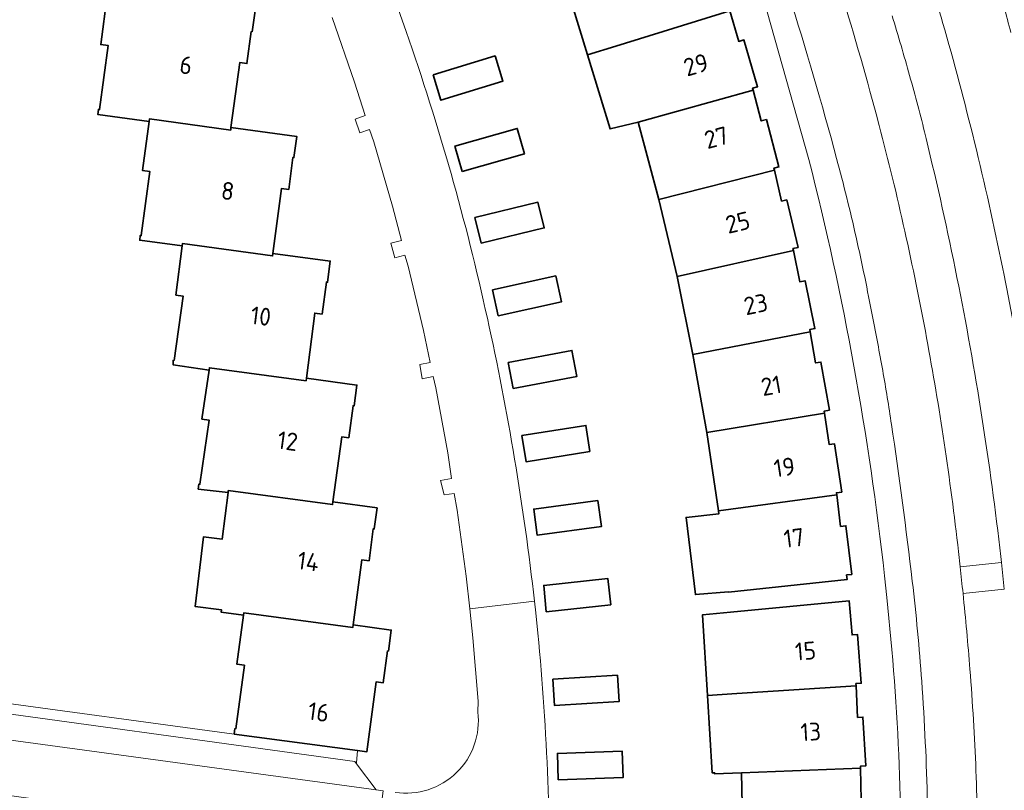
# Model space of a CAD drawing. Extents: x 150256 to 156914, y 461459 to 469481.
# Tile 590 of 656: x 154644 to 154719, y 468052 to 468110. Entities that reach past the tile are written whole.
import ezdxf
from ezdxf.enums import TextEntityAlignment as Align

# ---------------------------------------------------------------- set-up
doc = ezdxf.new("R2010")
doc.units = 0
doc.header["$LTSCALE"] = 0.75
for name, color, linetype, lineweight in [('B-RO-OG-BEBOUWING-GV', 6, 'CONTINUOUS', 35), ('B-RO-OG-BEBOUWING-T18', 1, 'CONTINUOUS', 18), ('B-RO-OG-TERREIN_CULTUURSCHEIDING-GV', 251, 'CONTINUOUS', 18), ('B-RO-VH-VERHARDING_BETON-GV', 251, 'CONTINUOUS', 18), ('B-RO-VH-VERHARDING_BETONSTRAATSTEEN-GV', 251, 'CONTINUOUS', 18), ('B-RO-VH-VERHARDING_TEGEL-GV', 251, 'CONTINUOUS', 18)]:
    doc.layers.add(name, color=color, linetype=linetype, lineweight=lineweight)
doc.styles.add('NLCS-ISO-M200-T18', font='NLCS-ISO.ttf', dxfattribs={"height": 360})

msp = doc.modelspace()

# ---------------------------------------------------------------- linework, layer by layer
at = {"layer": 'B-RO-OG-BEBOUWING-GV'}
for points in [[(154687.193, 468107.508), (154689.317, 468108.166), (154697.927, 468110.835), (154697.881, 468110.991), (154698.26, 468111.113), (154697.123, 468114.62), (154696.743, 468114.496), (154695.935, 468116.955), (154687.423, 468114.051), (154687.473, 468113.896), (154685.46, 468113.216)], [(154687.193, 468107.508), (154689.317, 468108.166), (154697.927, 468110.835), (154697.881, 468110.991), (154698.26, 468111.113), (154697.123, 468114.62), (154696.743, 468114.496), (154695.935, 468116.955), (154687.423, 468114.051), (154687.473, 468113.896), (154685.46, 468113.216)], [(154654.079, 468102.488), (154654.105, 468102.675), (154660.241, 468101.839), (154660.265, 468102.018), (154660.929, 468106.935), (154661.471, 468106.851), (154661.791, 468109.269), (154661.87, 468109.257), (154662.087, 468110.851), (154656.465, 468111.588), (154656.444, 468111.43), (154650.945, 468112.18), (154650.921, 468112.004), (154650.426, 468108.295), (154650.991, 468108.219), (154650.339, 468103.381), (154650.259, 468103.392), (154650.206, 468103.015)], [(154654.079, 468102.488), (154654.105, 468102.675), (154660.241, 468101.839), (154660.265, 468102.018), (154660.929, 468106.935), (154661.471, 468106.851), (154661.791, 468109.269), (154661.87, 468109.257), (154662.087, 468110.851), (154656.465, 468111.588), (154656.444, 468111.43), (154650.945, 468112.18), (154650.921, 468112.004), (154650.426, 468108.295), (154650.991, 468108.219), (154650.339, 468103.381), (154650.259, 468103.392), (154650.206, 468103.015)], [(154691.025, 468102.422), (154699.696, 468104.84), (154699.654, 468104.996), (154700.036, 468105.108), (154698.997, 468108.648), (154698.613, 468108.536), (154697.927, 468110.835), (154689.317, 468108.166), (154687.193, 468107.508), (154688.89, 468101.919)], [(154691.025, 468102.422), (154699.696, 468104.84), (154699.654, 468104.996), (154700.036, 468105.108), (154698.997, 468108.648), (154698.613, 468108.536), (154697.927, 468110.835), (154689.317, 468108.166), (154687.193, 468107.508), (154688.89, 468101.919)], [(154675.533, 468105.997), (154676.118, 468104.087), (154680.798, 468105.53), (154680.209, 468107.44)], [(154675.533, 468105.997), (154676.118, 468104.087), (154680.798, 468105.53), (154680.209, 468107.44)], [(154699.696, 468104.84), (154691.025, 468102.422), (154692.568, 468096.603), (154701.297, 468098.805), (154701.261, 468098.957), (154701.645, 468099.058), (154700.699, 468102.623), (154700.313, 468102.521)], [(154699.696, 468104.84), (154691.025, 468102.422), (154692.568, 468096.603), (154701.297, 468098.805), (154701.261, 468098.957), (154701.645, 468099.058), (154700.699, 468102.623), (154700.313, 468102.521)], [(154656.581, 468093.089), (154656.603, 468093.26), (154663.405, 468092.335), (154663.428, 468092.508), (154664.08, 468097.43), (154664.624, 468097.35), (154664.936, 468099.769), (154665.015, 468099.758), (154665.232, 468101.35), (154660.265, 468102.018), (154660.241, 468101.839), (154654.105, 468102.675), (154654.079, 468102.488), (154653.572, 468098.783), (154654.127, 468098.71), (154653.494, 468093.867), (154653.415, 468093.875), (154653.377, 468093.507)], [(154656.581, 468093.089), (154656.603, 468093.26), (154663.405, 468092.335), (154663.428, 468092.508), (154664.08, 468097.43), (154664.624, 468097.35), (154664.936, 468099.769), (154665.015, 468099.758), (154665.232, 468101.35), (154660.265, 468102.018), (154660.241, 468101.839), (154654.105, 468102.675), (154654.079, 468102.488), (154653.572, 468098.783), (154654.127, 468098.71), (154653.494, 468093.867), (154653.415, 468093.875), (154653.377, 468093.507)], [(154677.712, 468098.704), (154682.425, 468100.032), (154681.884, 468101.955), (154677.17, 468100.628)], [(154677.712, 468098.704), (154682.425, 468100.032), (154681.884, 468101.955), (154677.17, 468100.628)], [(154693.957, 468090.767), (154702.733, 468092.726), (154702.701, 468092.881), (154703.088, 468092.974), (154702.236, 468096.562), (154701.847, 468096.469), (154701.297, 468098.805), (154692.568, 468096.603)], [(154693.957, 468090.767), (154702.733, 468092.726), (154702.701, 468092.881), (154703.088, 468092.974), (154702.236, 468096.562), (154701.847, 468096.469), (154701.297, 468098.805), (154692.568, 468096.603)], [(154679.16, 468093.284), (154683.918, 468094.441), (154683.446, 468096.383), (154678.688, 468095.225)], [(154679.16, 468093.284), (154683.918, 468094.441), (154683.446, 468096.383), (154678.688, 468095.225)], [(154663.428, 468092.508), (154663.405, 468092.335), (154656.603, 468093.26), (154656.581, 468093.089), (154656.104, 468089.367), (154656.659, 468089.285), (154655.967, 468084.44), (154655.887, 468084.444), (154655.902, 468084.093), (154658.614, 468083.695), (154658.642, 468083.884), (154665.936, 468082.902), (154665.961, 468083.097), (154666.585, 468088.012), (154667.149, 468087.934), (154667.473, 468090.353), (154667.553, 468090.342), (154667.764, 468091.933)], [(154663.428, 468092.508), (154663.405, 468092.335), (154656.603, 468093.26), (154656.581, 468093.089), (154656.104, 468089.367), (154656.659, 468089.285), (154655.967, 468084.44), (154655.887, 468084.444), (154655.902, 468084.093), (154658.614, 468083.695), (154658.642, 468083.884), (154665.936, 468082.902), (154665.961, 468083.097), (154666.585, 468088.012), (154667.149, 468087.934), (154667.473, 468090.353), (154667.553, 468090.342), (154667.764, 468091.933)], [(154703.997, 468086.607), (154703.969, 468086.764), (154704.358, 468086.844), (154703.613, 468090.456), (154703.221, 468090.376), (154702.733, 468092.726), (154693.957, 468090.767), (154695.147, 468084.891)], [(154703.997, 468086.607), (154703.969, 468086.764), (154704.358, 468086.844), (154703.613, 468090.456), (154703.221, 468090.376), (154702.733, 468092.726), (154693.957, 468090.767), (154695.147, 468084.891)], [(154684.801, 468090.813), (154680.021, 468089.76), (154680.442, 468087.809), (154685.227, 468088.864)], [(154684.801, 468090.813), (154680.021, 468089.76), (154680.442, 468087.809), (154685.227, 468088.864)], [(154703.997, 468086.607), (154695.147, 468084.891), (154696.2, 468078.989), (154705.085, 468080.458), (154705.062, 468080.614), (154705.456, 468080.682), (154704.807, 468084.313), (154704.415, 468084.244)], [(154703.997, 468086.607), (154695.147, 468084.891), (154696.2, 468078.989), (154705.085, 468080.458), (154705.062, 468080.614), (154705.456, 468080.682), (154704.807, 468084.313), (154704.415, 468084.244)], [(154681.573, 468082.308), (154686.382, 468083.227), (154686.015, 468085.193), (154681.205, 468084.267)], [(154681.573, 468082.308), (154686.382, 468083.227), (154686.015, 468085.193), (154681.205, 468084.267)], [(154665.961, 468083.097), (154665.936, 468082.902), (154658.642, 468083.884), (154658.614, 468083.695), (154658.073, 468080.002), (154658.627, 468079.921), (154657.92, 468075.08), (154657.841, 468075.09), (154657.796, 468074.723), (154660.04, 468074.447), (154660.059, 468074.602), (154667.935, 468073.55), (154667.962, 468073.752), (154668.624, 468078.658), (154669.158, 468078.589), (154669.48, 468081.009), (154669.56, 468080.998), (154669.768, 468082.578)], [(154665.961, 468083.097), (154665.936, 468082.902), (154658.642, 468083.884), (154658.614, 468083.695), (154658.073, 468080.002), (154658.627, 468079.921), (154657.92, 468075.08), (154657.841, 468075.09), (154657.796, 468074.723), (154660.04, 468074.447), (154660.059, 468074.602), (154667.935, 468073.55), (154667.962, 468073.752), (154668.624, 468078.658), (154669.158, 468078.589), (154669.48, 468081.009), (154669.56, 468080.998), (154669.768, 468082.578)], [(154697.085, 468073.063), (154706.009, 468074.274), (154705.989, 468074.434), (154706.384, 468074.495), (154705.833, 468078.143), (154705.44, 468078.084), (154705.085, 468080.458), (154696.2, 468078.989)], [(154697.085, 468073.063), (154706.009, 468074.274), (154705.989, 468074.434), (154706.384, 468074.495), (154705.833, 468078.143), (154705.44, 468078.084), (154705.085, 468080.458), (154696.2, 468078.989)], [(154687.37, 468077.562), (154687.07, 468079.524), (154682.238, 468078.752), (154682.554, 468076.781)], [(154687.37, 468077.562), (154687.07, 468079.524), (154682.238, 468078.752), (154682.554, 468076.781)], [(154661.219, 468065.192), (154661.244, 468065.38), (154669.475, 468064.27), (154669.501, 468064.464), (154670.153, 468069.379), (154670.693, 468069.301), (154671.007, 468071.721), (154671.086, 468071.71), (154671.296, 468073.293), (154667.962, 468073.752), (154667.935, 468073.55), (154660.059, 468074.602), (154660.04, 468074.447), (154659.609, 468070.941), (154658.199, 468071.114), (154657.552, 468065.851), (154659.538, 468065.605), (154659.513, 468065.422)], [(154661.219, 468065.192), (154661.244, 468065.38), (154669.475, 468064.27), (154669.501, 468064.464), (154670.153, 468069.379), (154670.693, 468069.301), (154671.007, 468071.721), (154671.086, 468071.71), (154671.296, 468073.293), (154667.962, 468073.752), (154667.935, 468073.55), (154660.059, 468074.602), (154660.04, 468074.447), (154659.609, 468070.941), (154658.199, 468071.114), (154657.552, 468065.851), (154659.538, 468065.605), (154659.513, 468065.422)], [(154706.009, 468074.274), (154697.085, 468073.063), (154697.11, 468072.857), (154694.63, 468072.582), (154695.332, 468066.744), (154697.829, 468066.968), (154697.833, 468066.934), (154706.786, 468067.881), (154706.751, 468068.23), (154707.144, 468068.277), (154706.695, 468071.941), (154706.302, 468071.893)], [(154706.009, 468074.274), (154697.085, 468073.063), (154697.11, 468072.857), (154694.63, 468072.582), (154695.332, 468066.744), (154697.829, 468066.968), (154697.833, 468066.934), (154706.786, 468067.881), (154706.751, 468068.23), (154707.144, 468068.277), (154706.695, 468071.941), (154706.302, 468071.893)], [(154687.975, 468073.857), (154683.134, 468073.203), (154683.386, 468071.226), (154688.242, 468071.883)], [(154687.975, 468073.857), (154683.134, 468073.203), (154683.386, 468071.226), (154688.242, 468071.883)], [(154688.943, 468065.972), (154688.729, 468067.959), (154683.877, 468067.442), (154684.072, 468065.452)], [(154688.943, 468065.972), (154688.729, 468067.959), (154683.877, 468067.442), (154684.072, 468065.452)], [(154696.244, 468059.122), (154698.475, 468059.274), (154707.467, 468059.866), (154707.459, 468060.022), (154707.857, 468060.053), (154707.564, 468063.735), (154707.168, 468063.703), (154706.949, 468066.272), (154697.983, 468065.42), (154695.872, 468065.23)], [(154696.244, 468059.122), (154698.475, 468059.274), (154707.467, 468059.866), (154707.459, 468060.022), (154707.857, 468060.053), (154707.564, 468063.735), (154707.168, 468063.703), (154706.949, 468066.272), (154697.983, 468065.42), (154695.872, 468065.23)], [(154660.511, 468056.211), (154669.823, 468054.96), (154670.514, 468054.867), (154671.22, 468060.154), (154671.752, 468060.076), (154672.073, 468062.496), (154672.152, 468062.484), (154672.365, 468064.072), (154669.501, 468064.464), (154669.475, 468064.27), (154661.244, 468065.38), (154661.219, 468065.192), (154660.718, 468061.484), (154661.284, 468061.408), (154660.641, 468056.617), (154660.561, 468056.627)], [(154660.511, 468056.211), (154669.823, 468054.96), (154670.514, 468054.867), (154671.22, 468060.154), (154671.752, 468060.076), (154672.073, 468062.496), (154672.152, 468062.484), (154672.365, 468064.072), (154669.501, 468064.464), (154669.475, 468064.27), (154661.244, 468065.38), (154661.219, 468065.192), (154660.718, 468061.484), (154661.284, 468061.408), (154660.641, 468056.617), (154660.561, 468056.627)], [(154689.456, 468060.669), (154684.571, 468060.351), (154684.7, 468058.358), (154689.585, 468058.675)], [(154689.456, 468060.669), (154684.571, 468060.351), (154684.7, 468058.358), (154689.585, 468058.675)], [(154698.809, 468053.28), (154707.799, 468053.625), (154707.796, 468053.784), (154708.194, 468053.806), (154707.989, 468057.491), (154707.588, 468057.469), (154707.467, 468059.866), (154698.475, 468059.274), (154696.244, 468059.122), (154696.599, 468053.284), (154696.779, 468053.286), (154696.784, 468053.199)], [(154698.809, 468053.28), (154707.799, 468053.625), (154707.796, 468053.784), (154708.194, 468053.806), (154707.989, 468057.491), (154707.588, 468057.469), (154707.467, 468059.866), (154698.475, 468059.274), (154696.244, 468059.122), (154696.599, 468053.284), (154696.779, 468053.286), (154696.784, 468053.199)], [(154684.981, 468052.753), (154689.875, 468052.927), (154689.803, 468054.924), (154684.909, 468054.747)], [(154684.981, 468052.753), (154689.875, 468052.927), (154689.803, 468054.924), (154684.909, 468054.747)], [(154707.945, 468047.372), (154707.946, 468047.538), (154708.343, 468047.549), (154708.243, 468051.237), (154707.845, 468051.225), (154707.799, 468053.625), (154698.809, 468053.28), (154698.932, 468047.273)], [(154707.945, 468047.372), (154707.946, 468047.538), (154708.343, 468047.549), (154708.243, 468051.237), (154707.845, 468051.225), (154707.799, 468053.625), (154698.809, 468053.28), (154698.932, 468047.273)]]:
    msp.add_lwpolyline(points, close=True, dxfattribs=at)
at = {"layer": 'B-RO-OG-TERREIN_CULTUURSCHEIDING-GV'}
for points in [[(154711.856, 468116.909, -0.010375), (154714.16, 468109.418)], [(154711.856, 468116.909, -0.010375), (154714.16, 468109.418)], [(154719.157, 468109.196, 0.005352), (154718.104, 468113.138)], [(154719.157, 468109.196, 0.005352), (154718.104, 468113.138)], [(154706.339, 468112.264, -0.010299), (154709.192, 468102.246)], [(154706.339, 468112.264, -0.010299), (154709.192, 468102.246)], [(154711.511, 468105.954, 0.005921), (154710.194, 468110.475)], [(154711.511, 468105.954, 0.005921), (154710.194, 468110.475)], [(154714.16, 468109.418, -0.010128), (154716.552, 468100.34)], [(154714.16, 468109.418, -0.010128), (154716.552, 468100.34)], [(154712.711, 468101.409, 0.007893), (154711.511, 468105.954)], [(154712.711, 468101.409, 0.007893), (154711.511, 468105.954)], [(154709.209, 468102.18, -0.010528), (154711.145, 468094.21)], [(154709.209, 468102.18, -0.010528), (154711.145, 468094.21)], [(154715.089, 468090.709, 0.010666), (154712.755, 468101.191)], [(154715.089, 468090.709, 0.010666), (154712.755, 468101.191)], [(154716.552, 468100.34, -0.009839), (154718.645, 468090.879)], [(154716.552, 468100.34, -0.009839), (154718.645, 468090.879)], [(154711.145, 468094.21, -0.008905), (154712.793, 468086.14)], [(154711.145, 468094.21, -0.008905), (154712.793, 468086.14)], [(154716.976, 468080.138, 0.010703), (154715.089, 468090.709)], [(154716.976, 468080.138, 0.010703), (154715.089, 468090.709)], [(154718.645, 468090.879, -0.009986), (154720.161, 468082.47)], [(154718.645, 468090.879, -0.009986), (154720.161, 468082.47)], [(154712.793, 468086.14, -0.008943), (154714.12, 468078.217)], [(154712.793, 468086.14, -0.008943), (154714.12, 468078.217)], [(154718.397, 468069.623, 0.010743), (154716.976, 468080.138)], [(154718.397, 468069.623, 0.010743), (154716.976, 468080.138)], [(154714.12, 468078.217, -0.008524), (154715.204, 468069.993)], [(154714.12, 468078.217, -0.008524), (154715.204, 468069.993)], [(154715.543, 468066.836, -0.005768), (154716.064, 468061.115)], [(154715.543, 468066.836, -0.005768), (154716.064, 468061.115)], [(154716.064, 468061.115, -0.0103), (154716.521, 468053.449)], [(154716.064, 468061.115, -0.0103), (154716.521, 468053.449)], [(154716.521, 468053.449, -0.010059), (154716.673, 468045.696)], [(154716.521, 468053.449, -0.010059), (154716.673, 468045.696)]]:
    msp.add_lwpolyline(points, format="xyb", dxfattribs=at)
for points in [[(154709.192, 468102.246), (154709.209, 468102.18)], [(154709.192, 468102.246), (154709.209, 468102.18)], [(154712.755, 468101.191), (154712.711, 468101.409)], [(154712.755, 468101.191), (154712.711, 468101.409)], [(154715.204, 468069.993), (154715.333, 468068.841), (154718.447, 468069.177)], [(154715.204, 468069.993), (154715.333, 468068.841), (154718.447, 468069.177)], [(154718.447, 468069.177), (154718.422, 468069.4), (154718.397, 468069.623)], [(154718.447, 468069.177), (154718.422, 468069.4), (154718.397, 468069.623)], [(154718.662, 468067.162), (154715.543, 468066.836)], [(154718.662, 468067.162), (154715.543, 468066.836)]]:
    msp.add_lwpolyline(points, dxfattribs=at)
at = {"layer": 'B-RO-VH-VERHARDING_BETON-GV'}
for points in [[(154714.16, 468109.418, 0.010375), (154711.856, 468116.909)], [(154714.16, 468109.418, 0.010375), (154711.856, 468116.909)], [(154710.194, 468110.475, -0.005921), (154711.511, 468105.954)], [(154710.194, 468110.475, -0.005921), (154711.511, 468105.954)], [(154716.552, 468100.34, 0.010128), (154714.16, 468109.418)], [(154716.552, 468100.34, 0.010128), (154714.16, 468109.418)], [(154711.511, 468105.954, -0.007893), (154712.711, 468101.409)], [(154711.511, 468105.954, -0.007893), (154712.711, 468101.409)], [(154712.755, 468101.191, -0.010666), (154715.089, 468090.709)], [(154712.755, 468101.191, -0.010666), (154715.089, 468090.709)], [(154718.645, 468090.879, 0.009839), (154716.552, 468100.34)], [(154718.645, 468090.879, 0.009839), (154716.552, 468100.34)], [(154715.089, 468090.709, -0.010703), (154716.976, 468080.138)], [(154715.089, 468090.709, -0.010703), (154716.976, 468080.138)], [(154720.161, 468082.47, 0.009986), (154718.645, 468090.879)], [(154720.161, 468082.47, 0.009986), (154718.645, 468090.879)], [(154716.976, 468080.138, -0.010743), (154718.397, 468069.623)], [(154716.976, 468080.138, -0.010743), (154718.397, 468069.623)], [(154718.447, 468069.177, -0.002506), (154718.662, 468067.162)], [(154718.447, 468069.177, -0.002506), (154718.662, 468067.162)]]:
    msp.add_lwpolyline(points, format="xyb", dxfattribs=at)
for points in [[(154712.711, 468101.409), (154712.755, 468101.191)], [(154712.711, 468101.409), (154712.755, 468101.191)], [(154718.397, 468069.623), (154718.422, 468069.4), (154718.447, 468069.177)], [(154718.397, 468069.623), (154718.422, 468069.4), (154718.447, 468069.177)]]:
    msp.add_lwpolyline(points, dxfattribs=at)
at = {"layer": 'B-RO-VH-VERHARDING_BETONSTRAATSTEEN-GV'}
for points in [[(154718.104, 468113.138, -0.005352), (154719.157, 468109.196)], [(154718.104, 468113.138, -0.005352), (154719.157, 468109.196)], [(154679.623, 468087.627, 0.030241), (154673.488, 468109.291)], [(154679.623, 468087.627, 0.030241), (154673.488, 468109.291)], [(154683.18, 468066.248, 0.026435), (154679.623, 468087.627)], [(154683.18, 468066.248, 0.026435), (154679.623, 468087.627)], [(154684.325, 468041.533, 0.028211), (154683.438, 468063.831)], [(154684.325, 468041.533, 0.028211), (154683.438, 468063.831)], [(154678.906, 468057.876, -0.495853), (154672.671, 468051.809)], [(154678.906, 468057.876, -0.495853), (154672.671, 468051.809)]]:
    msp.add_lwpolyline(points, format="xyb", dxfattribs=at)
for points in [[(154673.488, 468109.291), (154672.88, 468110.986)], [(154673.488, 468109.291), (154672.88, 468110.986)], [(154667.893, 468110.333), (154669.597, 468105.454), (154670.394, 468102.948), (154669.636, 468102.664), (154669.988, 468101.632), (154670.731, 468101.876), (154671.05, 468100.943), (154672.46, 468096.096), (154673.151, 468093.489), (154672.331, 468093.287), (154672.65, 468092.189), (154673.383, 468092.384), (154673.65, 468091.546), (154674.801, 468086.692), (154675.297, 468084.283), (154674.526, 468084.125), (154674.708, 468083.051), (154675.526, 468083.23), (154675.725, 468082.371), (154676.639, 468077.455), (154676.928, 468075.509), (154676.096, 468075.373), (154676.353, 468074.279), (154677.126, 468074.395), (154677.335, 468073.136), (154678.03, 468068.149), (154678.298, 468065.666)], [(154667.893, 468110.333), (154669.597, 468105.454), (154670.394, 468102.948), (154669.636, 468102.664), (154669.988, 468101.632), (154670.731, 468101.876), (154671.05, 468100.943), (154672.46, 468096.096), (154673.151, 468093.489), (154672.331, 468093.287), (154672.65, 468092.189), (154673.383, 468092.384), (154673.65, 468091.546), (154674.801, 468086.692), (154675.297, 468084.283), (154674.526, 468084.125), (154674.708, 468083.051), (154675.526, 468083.23), (154675.725, 468082.371), (154676.639, 468077.455), (154676.928, 468075.509), (154676.096, 468075.373), (154676.353, 468074.279), (154677.126, 468074.395), (154677.335, 468073.136), (154678.03, 468068.149), (154678.298, 468065.666)], [(154678.298, 468065.666), (154683.18, 468066.248)], [(154683.18, 468066.248), (154678.298, 468065.666), (154678.534, 468063.484), (154678.935, 468058.692), (154678.906, 468057.876)], [(154678.298, 468065.666), (154683.18, 468066.248)], [(154683.18, 468066.248), (154678.298, 468065.666), (154678.534, 468063.484), (154678.935, 468058.692), (154678.906, 468057.876)], [(154683.438, 468063.831), (154683.283, 468065.374), (154683.18, 468066.248)], [(154683.438, 468063.831), (154683.283, 468065.374), (154683.18, 468066.248)], [(154630.697, 468053.338), (154640.223, 468052.031), (154641.005, 468051.922), (154645.147, 468051.345), (154646.321, 468051.182), (154655.775, 468049.898), (154660.697, 468049.217), (154661.136, 468049.154), (154670.662, 468047.871), (154671.216, 468047.791), (154671.767, 468051.927), (154671.216, 468052), (154634.552, 468056.993), (154634.099, 468057.042)], [(154630.697, 468053.338), (154640.223, 468052.031), (154641.005, 468051.922), (154645.147, 468051.345), (154646.321, 468051.182), (154655.775, 468049.898), (154660.697, 468049.217), (154661.136, 468049.154), (154670.662, 468047.871), (154671.216, 468047.791), (154671.767, 468051.927), (154671.216, 468052), (154634.552, 468056.993), (154634.099, 468057.042)]]:
    msp.add_lwpolyline(points, dxfattribs=at)
msp.add_lwpolyline([(154671.216, 468052), (154669.748, 468053.96), (154669.613, 468054.14), (154636.7, 468058.661), (154636.577, 468058.565), (154634.552, 468056.993)], close=True, dxfattribs=at)
msp.add_lwpolyline([(154671.216, 468052), (154669.748, 468053.96), (154669.613, 468054.14), (154636.7, 468058.661), (154636.577, 468058.565), (154634.552, 468056.993)], close=True, dxfattribs=at)
at = {"layer": 'B-RO-VH-VERHARDING_TEGEL-GV'}
for points in [[(154687.615, 468143.481), (154689.118, 468140.155), (154692.839, 468131.92), (154697.693, 468119.918), (154698.461, 468117.822), (154700.472, 468111.785), (154703.903, 468099.614)], [(154687.615, 468143.481), (154689.118, 468140.155), (154692.839, 468131.92), (154697.693, 468119.918), (154698.461, 468117.822), (154700.472, 468111.785), (154703.903, 468099.614)], [(154709.209, 468102.18), (154709.192, 468102.246)], [(154709.209, 468102.18), (154709.192, 468102.246)], [(154715.333, 468068.841), (154715.204, 468069.993)], [(154715.333, 468068.841), (154715.204, 468069.993)], [(154718.447, 468069.177), (154715.333, 468068.841)], [(154718.447, 468069.177), (154715.333, 468068.841)], [(154709.613, 468068.168), (154709.792, 468066.539)], [(154709.613, 468068.168), (154709.792, 468066.539)], [(154715.543, 468066.836), (154718.662, 468067.162)], [(154715.543, 468066.836), (154718.662, 468067.162)]]:
    msp.add_lwpolyline(points, dxfattribs=at)
for points in [[(154709.192, 468102.246, 0.010299), (154706.339, 468112.264)], [(154709.192, 468102.246, 0.010299), (154706.339, 468112.264)], [(154702.388, 468112.083, -0.010345), (154705.998, 468099.691)], [(154705.998, 468099.691, 0.010345), (154702.388, 468112.083)], [(154702.388, 468112.083, -0.010345), (154705.998, 468099.691)], [(154705.998, 468099.691, 0.010345), (154702.388, 468112.083)], [(154711.145, 468094.21, 0.010528), (154709.209, 468102.18)], [(154711.145, 468094.21, 0.010528), (154709.209, 468102.18)], [(154703.903, 468099.614, -0.035105), (154709.613, 468068.168)], [(154703.903, 468099.614, -0.035105), (154709.613, 468068.168)], [(154705.998, 468099.691, -0.010259), (154707.471, 468093.748)], [(154707.471, 468093.748, 0.010259), (154705.998, 468099.691)], [(154705.998, 468099.691, -0.010259), (154707.471, 468093.748)], [(154707.471, 468093.748, 0.010259), (154705.998, 468099.691)], [(154707.471, 468093.748, -0.011017), (154708.697, 468087.748)], [(154708.697, 468087.748, 0.011017), (154707.471, 468093.748)], [(154707.471, 468093.748, -0.011017), (154708.697, 468087.748)], [(154708.697, 468087.748, 0.011017), (154707.471, 468093.748)], [(154712.793, 468086.14, 0.008905), (154711.145, 468094.21)], [(154712.793, 468086.14, 0.008905), (154711.145, 468094.21)], [(154708.697, 468087.748, -0.006624), (154709.478, 468083.677)], [(154709.478, 468083.677, 0.006624), (154708.697, 468087.748)], [(154708.697, 468087.748, -0.006624), (154709.478, 468083.677)], [(154709.478, 468083.677, 0.006624), (154708.697, 468087.748)], [(154714.12, 468078.217, 0.008943), (154712.793, 468086.14)], [(154714.12, 468078.217, 0.008943), (154712.793, 468086.14)], [(154709.478, 468083.677, -0.007841), (154710.142, 468079.6)], [(154710.142, 468079.6, 0.007841), (154709.478, 468083.677)], [(154709.478, 468083.677, -0.007841), (154710.142, 468079.6)], [(154710.142, 468079.6, 0.007841), (154709.478, 468083.677)], [(154710.142, 468079.6, -0.007502), (154711.713, 468067.751)], [(154711.713, 468067.751, 0.007502), (154710.142, 468079.6)], [(154710.142, 468079.6, -0.007502), (154711.713, 468067.751)], [(154711.713, 468067.751, 0.007502), (154710.142, 468079.6)], [(154715.204, 468069.993, 0.008524), (154714.12, 468078.217)], [(154715.204, 468069.993, 0.008524), (154714.12, 468078.217)], [(154718.662, 468067.162, 0.002506), (154718.447, 468069.177)], [(154718.662, 468067.162, 0.002506), (154718.447, 468069.177)], [(154715.543, 468066.836, 0.002025), (154715.333, 468068.841)], [(154715.333, 468068.841, -0.002025), (154715.543, 468066.836)], [(154715.543, 468066.836, 0.002025), (154715.333, 468068.841)], [(154715.333, 468068.841, -0.002025), (154715.543, 468066.836)], [(154711.713, 468067.751, -0.011777), (154712.424, 468060.197)], [(154712.424, 468060.197, 0.011777), (154711.713, 468067.751)], [(154711.713, 468067.751, -0.011777), (154712.424, 468060.197)], [(154712.424, 468060.197, 0.011777), (154711.713, 468067.751)], [(154716.064, 468061.115, 0.005768), (154715.543, 468066.836)], [(154716.064, 468061.115, 0.005768), (154715.543, 468066.836)], [(154709.792, 468066.539, -0.031411), (154710.86, 468041.198)], [(154709.792, 468066.539, -0.031411), (154710.86, 468041.198)], [(154716.521, 468053.449, 0.0103), (154716.064, 468061.115)], [(154716.521, 468053.449, 0.0103), (154716.064, 468061.115)], [(154712.424, 468060.197, -0.011703), (154712.864, 468050.965)], [(154712.864, 468050.965, 0.011703), (154712.424, 468060.197)], [(154712.424, 468060.197, -0.011703), (154712.864, 468050.965)], [(154712.864, 468050.965, 0.011703), (154712.424, 468060.197)], [(154716.673, 468045.696, 0.010059), (154716.521, 468053.449)], [(154716.673, 468045.696, 0.010059), (154716.521, 468053.449)]]:
    msp.add_lwpolyline(points, format="xyb", dxfattribs=at)
msp.add_lwpolyline([(154636.683, 468059.433), (154636.577, 468058.565), (154636.7, 468058.661), (154669.613, 468054.14), (154669.748, 468053.96), (154669.754, 468054.04), (154669.823, 468054.96), (154660.511, 468056.211), (154641.227, 468058.822)], close=True, dxfattribs=at)
msp.add_lwpolyline([(154636.683, 468059.433), (154636.577, 468058.565), (154636.7, 468058.661), (154669.613, 468054.14), (154669.748, 468053.96), (154669.754, 468054.04), (154669.823, 468054.96), (154660.511, 468056.211), (154641.227, 468058.822)], close=True, dxfattribs=at)

# ---------------------------------------------------------------- texts
at = {"layer": 'B-RO-OG-BEBOUWING-T18', "style": 'NLCS-ISO-M200-T18'}
for s, rotation, p in [('29', 16.4, (154695.38, 468106.767)), ('29', 16.4, (154695.38, 468106.767)), ('6', 352.3, (154656.866, 468106.74)), ('6', 352.3, (154656.866, 468106.74)), ('27', 14.8, (154696.92, 468101.27)), ('27', 14.8, (154696.92, 468101.27)), ('8', 352.5, (154660.02, 468097.238)), ('8', 352.5, (154660.02, 468097.238)), ('25', 13.4, (154698.53, 468094.855)), ('25', 13.4, (154698.53, 468094.855)), ('23', 11.7, (154699.895, 468088.681)), ('23', 11.7, (154699.895, 468088.681)), ('10', 352.8, (154662.523, 468087.78)), ('10', 352.8, (154662.523, 468087.78)), ('21', 10.1, (154701.062, 468082.533)), ('21', 10.1, (154701.062, 468082.533)), ('12', 352.3, (154664.546, 468078.348)), ('12', 352.3, (154664.546, 468078.348)), ('19', 8.6, (154702.056, 468076.367)), ('19', 8.6, (154702.056, 468076.367)), ('17', 7, (154702.777, 468071.029)), ('17', 7, (154702.777, 468071.029)), ('14', 352.4, (154666.101, 468069.25)), ('14', 352.4, (154666.101, 468069.25)), ('15', 4.5, (154703.65, 468062.489)), ('15', 4.5, (154703.65, 468062.489)), ('16', 352.4, (154666.88, 468057.877)), ('16', 352.4, (154666.88, 468057.877)), ('13', 3.2, (154704.044, 468056.389)), ('13', 3.2, (154704.044, 468056.389))]:
    msp.add_text(s, height=1.35, rotation=rotation, dxfattribs=at).set_placement(p, align=Align.MIDDLE)

doc.saveas('drawing.dxf')
